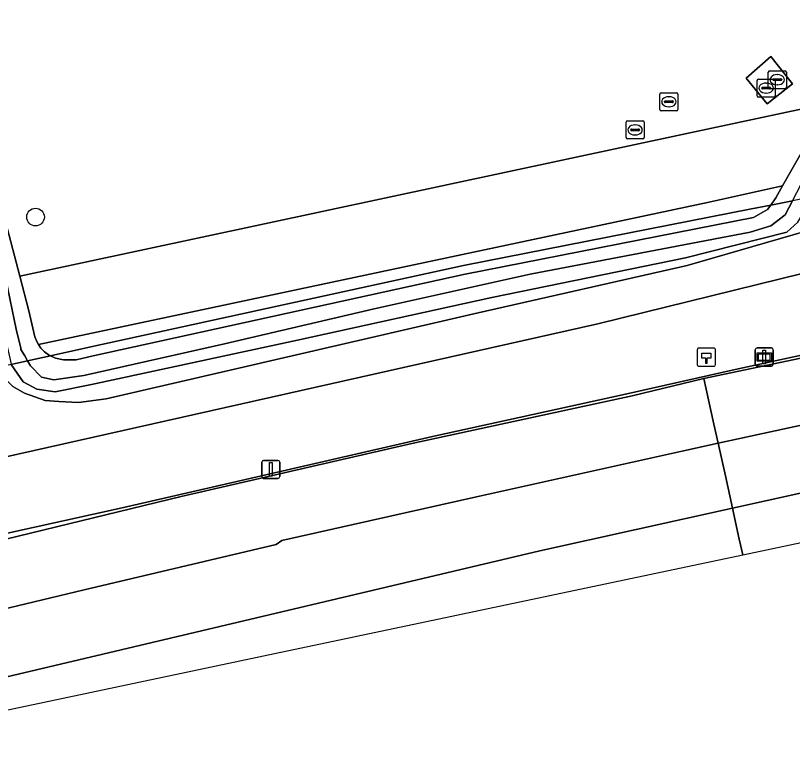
# Model space of a CAD drawing. Extents: x 162722 to 165104, y 384719 to 386284.
# Drawn here: x 164607.98 to 164650.99, y 385103.29 to 385144.79 of the extents above; entities that cross this region are included whole.
import ezdxf

# ---------------------------------------------------------------- set-up
doc = ezdxf.new("R2010")
doc.units = 0
for name, color, linetype in [('IMGEO_Berm_groen', 7, 'Continuous'), ('IMGEO_Berm_open', 7, 'Continuous'), ('IMGEO_Boom', 7, 'Continuous'), ('IMGEO_Gemengd_bos', 7, 'Continuous'), ('IMGEO_Grasland_overig', 7, 'Continuous'), ('IMGEO_Groenvoorziening', 7, 'Continuous'), ('IMGEO_Hectometerpaal', 7, 'Continuous'), ('IMGEO_Lichtmast', 7, 'Continuous'), ('IMGEO_Oever', 7, 'Continuous'), ('IMGEO_Rijbaan_regionaal_gesloten', 7, 'Continuous'), ('IMGEO_Rioolput', 7, 'Continuous'), ('IMGEO_Sloot', 7, 'Continuous'), ('IMGEO_Verkeersbord', 7, 'Continuous'), ('IMGEO_Voetpad_open', 7, 'Continuous'), ('IMGEO_Waterloop', 7, 'Continuous')]:
    doc.layers.add(name, color=color, linetype=linetype)

msp = doc.modelspace()

# ---------------------------------------------------------------- linework, layer by layer
at = {"layer": 'IMGEO_Berm_groen'}
msp.add_lwpolyline([(164690.541, 385137.56), (164670.88, 385134.026), (164654.066, 385131.131), (164640.214, 385127.724), (164606.445, 385120.144), (164607.374, 385116.102), (164613.878, 385117.545), (164623.199, 385119.683), (164631.059, 385121.484), (164638.716, 385123.178), (164641.746, 385123.841), (164647.823, 385125.199), (164654.388, 385126.618), (164660.811, 385127.996), (164666.072, 385129.101), (164673.274, 385130.689), (164685.408, 385133.216), (164693.719, 385134.891)], dxfattribs=at)
for points in [[(164648.835, 385133.605), (164649.613, 385134.06), (164649.785, 385134.301), (164648.73, 385134.094), (164632.774, 385130.962), (164612.157, 385126.447), (164609.911, 385125.954), (164610.202, 385125.823), (164610.634, 385125.739), (164611.346, 385125.726), (164612.272, 385125.961), (164632.875, 385130.472)], [(164654.066, 385131.131), (164652.754, 385131.275), (164652.336, 385131.913), (164652.187, 385133.094), (164651.726, 385132.861), (164645.158, 385130.96), (164633.589, 385128.344), (164613.003, 385123.579), (164611.465, 385123.376), (164610.378, 385123.425), (164609.613, 385123.476), (164608.469, 385123.891), (164607.829, 385124.252), (164607.454, 385124.621), (164606.997, 385125.315), (164602.789, 385124.391), (164603.074, 385123.047), (164605.666, 385123.686), (164606.445, 385120.144), (164640.214, 385127.724)]]:
    msp.add_lwpolyline(points, close=True, dxfattribs=at)
at = {"layer": 'IMGEO_Berm_open'}
msp.add_lwpolyline([(164654.388, 385126.618), (164647.823, 385125.199), (164641.746, 385123.841), (164638.716, 385123.178), (164631.059, 385121.484), (164623.199, 385119.683), (164613.878, 385117.545), (164607.374, 385116.102), (164605.322, 385115.526), (164604.772, 385115.396), (164604.827, 385115.173), (164607.349, 385115.787), (164607.445, 385115.81), (164617.15, 385118.176), (164629.928, 385121.105), (164642.115, 385123.751), (164646.085, 385124.702), (164655.683, 385126.706)], dxfattribs=at)
at = {"layer": 'IMGEO_Boom'}
msp.add_circle((164609.087, 385133.639), 0.489, dxfattribs=at)
at = {"layer": 'IMGEO_Gemengd_bos'}
msp.add_lwpolyline([(164650.441, 385135.357), (164651.479, 385137.179), (164652.391, 385138.564), (164654.312, 385140.212), (164645.151, 385138.257), (164608.214, 385130.374), (164608.725, 385128.438), (164609.04, 385127.012), (164609.182, 385126.72), (164609.26, 385126.591), (164646.281, 385134.449)], close=True, dxfattribs=at)
at = {"layer": 'IMGEO_Grasland_overig'}
msp.add_lwpolyline([(164607.444, 385130.2), (164608.018, 385127.439), (164608.266, 385126.378), (164608.282, 385126.311), (164608.489, 385125.951), (164608.647, 385125.677), (164609.911, 385125.954), (164609.861, 385125.977), (164609.58, 385126.179), (164609.382, 385126.389), (164609.26, 385126.591), (164609.182, 385126.72), (164609.04, 385127.012), (164608.725, 385128.438), (164608.214, 385130.374), (164607.028, 385134.87)], dxfattribs=at)
at = {"layer": 'IMGEO_Groenvoorziening'}
msp.add_lwpolyline([(164610.239, 385157.258), (164607.147, 385144.58), (164606.741, 385142.514), (164606.595, 385139.529), (164606.722, 385137.171), (164607.028, 385134.87), (164608.214, 385130.374), (164645.151, 385138.257), (164654.312, 385140.212), (164655.17, 385140.949), (164658.173, 385143.25), (164659.98, 385144.71), (164661.076, 385146.35)], dxfattribs=at)
for points in [[(164649.589, 385139.903), (164648.421, 385141.323), (164649.788, 385142.523), (164650.986, 385141.017)], [(164649.785, 385134.301), (164650.063, 385134.693), (164650.441, 385135.357), (164646.281, 385134.449), (164609.26, 385126.591), (164609.382, 385126.389), (164609.58, 385126.179), (164609.861, 385125.977), (164609.911, 385125.954), (164612.157, 385126.447), (164632.774, 385130.962), (164648.73, 385134.094)]]:
    msp.add_lwpolyline(points, close=True, dxfattribs=at)
at = {"layer": 'IMGEO_Hectometerpaal'}
for p, q in [((164645.721, 385126.296), (164645.721, 385125.455)), ((164645.721, 385126.296), (164645.721, 385125.455)), ((164646.637, 385126.38), (164645.796, 385126.38)), ((164646.637, 385126.38), (164645.796, 385126.38)), ((164646.721, 385125.464), (164646.721, 385126.305)), ((164646.721, 385125.464), (164646.721, 385126.305)), ((164645.805, 385125.38), (164646.646, 385125.38)), ((164645.805, 385125.38), (164646.646, 385125.38))]:
    msp.add_line(p, q, dxfattribs=at)
msp.add_lwpolyline([(164646.246, 385125.524), (164646.186, 385125.524), (164646.186, 385125.829), (164645.966, 385125.829), (164645.966, 385126.098), (164646.466, 385126.098), (164646.466, 385125.829), (164646.246, 385125.829), (164646.246, 385125.524)], dxfattribs=at)
for centre, start, end in [((164645.799, 385126.302), 92.4484, 184.2845), ((164645.799, 385126.302), 92.4484, 184.2845), ((164646.643, 385126.302), 2.4484, 94.2845), ((164646.643, 385126.302), 2.4484, 94.2845), ((164645.799, 385125.458), 182.4484, 274.2845), ((164645.799, 385125.458), 182.4484, 274.2845), ((164646.643, 385125.458), 272.4484, 4.2845), ((164646.643, 385125.458), 272.4484, 4.2845)]:
    msp.add_arc(centre, 0.0779, start, end, dxfattribs=at)
at = {"layer": 'IMGEO_Lichtmast'}
for p, q in [((164648.934, 385125.49), (164648.934, 385126.29)), ((164648.934, 385126.29), (164648.934, 385125.49)), ((164649.034, 385126.39), (164649.824, 385126.39)), ((164649.824, 385126.39), (164649.034, 385126.39)), ((164649.924, 385126.29), (164649.924, 385125.49)), ((164649.924, 385125.49), (164649.924, 385126.29)), ((164649.824, 385125.39), (164649.034, 385125.39)), ((164649.034, 385125.39), (164649.824, 385125.39)), ((164621.616, 385119.271), (164621.616, 385120.071)), ((164621.616, 385120.071), (164621.616, 385119.271)), ((164621.716, 385120.171), (164622.506, 385120.171)), ((164622.506, 385120.171), (164621.716, 385120.171)), ((164622.606, 385120.071), (164622.606, 385119.271)), ((164622.606, 385119.271), (164622.606, 385120.071)), ((164622.506, 385119.171), (164621.716, 385119.171)), ((164621.716, 385119.171), (164622.506, 385119.171))]:
    msp.add_line(p, q, dxfattribs=at)
for points in [[(164649.354, 385126.265), (164649.504, 385126.265), (164649.504, 385125.515), (164649.354, 385125.515), (164649.354, 385126.265)], [(164622.036, 385120.046), (164622.186, 385120.046), (164622.186, 385119.296), (164622.036, 385119.296), (164622.036, 385120.046)]]:
    msp.add_lwpolyline(points, dxfattribs=at)
for centre, start, end in [((164649.034, 385126.29), 90, 180), ((164649.034, 385126.29), 90, 180), ((164649.824, 385126.29), 0, 90), ((164649.824, 385126.29), 360, 90), ((164649.034, 385125.49), 180, 270), ((164649.034, 385125.49), 180, 270), ((164649.824, 385125.49), 270, 0), ((164649.824, 385125.49), 270, 0), ((164621.716, 385120.071), 90, 180), ((164621.716, 385120.071), 90, 180), ((164622.506, 385120.071), 0, 90), ((164622.506, 385120.071), 360, 90), ((164621.716, 385119.271), 180, 270), ((164621.716, 385119.271), 180, 270), ((164622.506, 385119.271), 270, 0), ((164622.506, 385119.271), 270, 0)]:
    msp.add_arc(centre, 0.1, start, end, dxfattribs=at)
at = {"layer": 'IMGEO_Oever'}
for points in [[(164661.076, 385146.35), (164659.98, 385144.71), (164658.173, 385143.25), (164655.17, 385140.949), (164654.312, 385140.212), (164652.391, 385138.564), (164651.479, 385137.179), (164650.441, 385135.357), (164650.063, 385134.693), (164649.785, 385134.301), (164650.993, 385134.539), (164651.466, 385135.458), (164651.558, 385135.6), (164652.803, 385137.525), (164654.644, 385139.53), (164660.143, 385143.888), (164661.045, 385144.87)], [(164651.28, 385133.36), (164650.685, 385132.8), (164645.073, 385131.382), (164634.351, 385129.189), (164623.584, 385126.815), (164612.195, 385124.367), (164610.166, 385123.955), (164609.153, 385124.115), (164608.401, 385124.516), (164607.748, 385125.48), (164606.997, 385125.315), (164607.454, 385124.621), (164607.829, 385124.252), (164608.469, 385123.891), (164609.613, 385123.476), (164610.378, 385123.425), (164611.465, 385123.376), (164613.003, 385123.579), (164633.589, 385128.344), (164645.158, 385130.96), (164651.726, 385132.861)]]:
    msp.add_lwpolyline(points, dxfattribs=at)
msp.add_lwpolyline([(164650.993, 385134.539), (164649.785, 385134.301), (164649.613, 385134.06), (164648.835, 385133.605), (164632.875, 385130.472), (164612.272, 385125.961), (164611.346, 385125.726), (164610.634, 385125.739), (164610.202, 385125.823), (164609.911, 385125.954), (164608.647, 385125.677), (164608.809, 385125.396), (164609.421, 385124.773), (164610.103, 385124.633), (164611.77, 385124.866), (164619.543, 385126.628), (164627.837, 385128.552), (164636.464, 385130.47), (164648.642, 385132.794), (164649.786, 385133.151), (164650.589, 385133.753)], close=True, dxfattribs=at)
at = {"layer": 'IMGEO_Rijbaan_regionaal_gesloten'}
for points in [[(164726.735, 385137.519), (164726.625, 385138.136), (164726.194, 385140.536), (164726.091, 385141.11), (164717.167, 385139.373), (164712.782, 385138.503), (164704.104, 385136.719), (164695.531, 385135.119), (164684.822, 385133.002), (164666.475, 385129.014), (164660.681, 385127.788), (164655.683, 385126.706), (164646.085, 385124.702), (164646.213, 385124.118), (164646.644, 385122.166), (164646.875, 385121.12), (164656.932, 385123.294), (164669.156, 385125.938), (164686.385, 385129.546), (164698.675, 385132.124), (164710.11, 385134.458)], [(164727.38, 385133.926), (164726.735, 385137.519), (164710.11, 385134.458), (164698.675, 385132.124), (164686.385, 385129.546), (164669.156, 385125.938), (164656.932, 385123.294), (164646.875, 385121.12), (164647.274, 385119.31), (164647.667, 385117.529), (164660.931, 385120.458), (164684.865, 385125.368), (164708.743, 385130.288), (164720.928, 385132.686)], [(164648.236, 385114.95), (164727.771, 385131.748), (164727.38, 385133.926), (164720.928, 385132.686), (164708.743, 385130.288), (164684.865, 385125.368), (164660.931, 385120.458), (164647.667, 385117.529), (164648.046, 385115.813)], [(164647.667, 385117.529), (164647.274, 385119.31), (164646.875, 385121.12), (164644.795, 385120.67), (164633.507, 385118.149), (164622.714, 385115.733), (164622.41, 385115.513), (164611.787, 385113.011), (164606.22, 385111.686), (164605.597, 385111.547), (164602.488, 385110.758), (164594.26, 385108.72), (164594.944, 385105.059), (164602.732, 385107.074), (164606.463, 385107.958), (164612.82, 385109.438), (164636.998, 385115.173)], [(164595.276, 385103.286), (164603.958, 385105.599), (164621.715, 385109.349), (164648.236, 385114.95), (164648.046, 385115.813), (164647.667, 385117.529), (164636.998, 385115.173), (164612.82, 385109.438), (164606.463, 385107.958), (164602.732, 385107.074), (164594.944, 385105.059)]]:
    msp.add_lwpolyline(points, close=True, dxfattribs=at)
msp.add_lwpolyline([(164606.22, 385111.686), (164611.787, 385113.011), (164622.41, 385115.513), (164622.714, 385115.733), (164633.507, 385118.149), (164644.795, 385120.67), (164646.875, 385121.12), (164646.644, 385122.166), (164646.213, 385124.118), (164646.085, 385124.702), (164642.115, 385123.751), (164629.928, 385121.105), (164617.15, 385118.176), (164607.445, 385115.81)], dxfattribs=at)
at = {"layer": 'IMGEO_Rioolput'}
for p, q in [((164649.65, 385140.812), (164649.65, 385141.664)), ((164649.725, 385141.738), (164650.577, 385141.738)), ((164650.651, 385141.664), (164650.651, 385140.812)), ((164649.032, 385140.35), (164649.032, 385141.202)), ((164649.107, 385141.276), (164649.959, 385141.276)), ((164649.909, 385141.232), (164649.909, 385141.244)), ((164650.347, 385141.195), (164649.949, 385141.195)), ((164649.952, 385141.281), (164650.35, 385141.281)), ((164650.033, 385141.202), (164650.033, 385140.35)), ((164650.138, 385141.518), (164650.163, 385141.518)), ((164650.393, 385141.244), (164650.393, 385141.232)), ((164649.291, 385140.77), (164649.291, 385140.782)), ((164649.729, 385140.733), (164649.331, 385140.733)), ((164649.334, 385140.819), (164649.732, 385140.819)), ((164649.52, 385141.056), (164649.545, 385141.056)), ((164650.577, 385140.738), (164649.725, 385140.738)), ((164649.775, 385140.782), (164649.775, 385140.77)), ((164650.161, 385140.958), (164650.136, 385140.958)), ((164643.651, 385139.593), (164643.651, 385140.445)), ((164643.726, 385140.519), (164644.578, 385140.519)), ((164644.139, 385140.299), (164644.164, 385140.299)), ((164644.652, 385140.445), (164644.652, 385139.593)), ((164649.959, 385140.276), (164649.107, 385140.276)), ((164649.543, 385140.496), (164649.518, 385140.496)), ((164643.91, 385140.013), (164643.91, 385140.025)), ((164644.348, 385139.976), (164643.95, 385139.976)), ((164643.953, 385140.062), (164644.351, 385140.062)), ((164644.394, 385140.025), (164644.394, 385140.013)), ((164644.578, 385139.519), (164643.726, 385139.519)), ((164644.162, 385139.739), (164644.137, 385139.739)), ((164641.775, 385138.034), (164641.775, 385138.886)), ((164641.85, 385138.96), (164642.702, 385138.96)), ((164642.263, 385138.74), (164642.288, 385138.74)), ((164642.776, 385138.886), (164642.776, 385138.034)), ((164642.034, 385138.454), (164642.034, 385138.466)), ((164642.472, 385138.417), (164642.074, 385138.417)), ((164642.077, 385138.503), (164642.475, 385138.503)), ((164642.286, 385138.18), (164642.261, 385138.18)), ((164642.518, 385138.466), (164642.518, 385138.454)), ((164642.702, 385137.96), (164641.85, 385137.96))]:
    msp.add_line(p, q, dxfattribs=at)
for points in [[(164649.65, 385140.812), (164649.65, 385141.664)], [(164649.725, 385141.738), (164650.577, 385141.738)], [(164650.651, 385141.664), (164650.651, 385140.812)], [(164649.032, 385140.35), (164649.032, 385141.202)], [(164649.107, 385141.276), (164649.959, 385141.276)], [(164650.033, 385141.202), (164650.033, 385140.35)], [(164650.577, 385140.738), (164649.725, 385140.738)], [(164643.651, 385139.593), (164643.651, 385140.445)], [(164643.726, 385140.519), (164644.578, 385140.519)], [(164644.652, 385140.445), (164644.652, 385139.593)], [(164649.959, 385140.276), (164649.107, 385140.276)], [(164644.578, 385139.519), (164643.726, 385139.519)], [(164641.775, 385138.034), (164641.775, 385138.886)], [(164641.85, 385138.96), (164642.702, 385138.96)], [(164642.776, 385138.886), (164642.776, 385138.034)], [(164642.702, 385137.96), (164641.85, 385137.96)]]:
    msp.add_lwpolyline(points, dxfattribs=at)
for centre, radius, start, end in [((164649.727, 385141.662), 0.0765, 91.552, 178.448), ((164649.727, 385141.662), 0.0765, 91.552, 178.448), ((164650.575, 385141.662), 0.0765, 1.552, 88.448), ((164650.575, 385141.662), 0.0765, 1.552, 88.448), ((164649.109, 385141.2), 0.0765, 91.552, 178.448), ((164649.109, 385141.2), 0.0765, 91.552, 178.448), ((164649.949, 385141.241), 0.0403, 85.8775, 175.7526), ((164649.946, 385141.231), 0.0366, 178.938, 274.7102), ((164649.957, 385141.2), 0.0765, 1.552, 88.448), ((164649.957, 385141.2), 0.0765, 1.552, 88.448), ((164650.35, 385141.238), 0.043, 264.8664, 352.4533), ((164650.354, 385141.243), 0.0386, 1.7309, 96.639), ((164649.331, 385140.779), 0.0403, 85.8775, 175.7526), ((164649.328, 385140.769), 0.0366, 178.938, 274.7102), ((164649.727, 385140.814), 0.0765, 181.552, 268.448), ((164649.727, 385140.814), 0.0765, 181.552, 268.448), ((164649.732, 385140.776), 0.043, 264.8664, 352.4533), ((164649.736, 385140.781), 0.0386, 1.7309, 96.639), ((164650.575, 385140.814), 0.0765, 271.552, 358.448), ((164650.575, 385140.814), 0.0765, 271.552, 358.448), ((164643.728, 385140.443), 0.0765, 91.552, 178.448), ((164643.728, 385140.443), 0.0765, 91.552, 178.448), ((164644.576, 385140.443), 0.0765, 1.552, 88.448), ((164644.576, 385140.443), 0.0765, 1.552, 88.448), ((164649.109, 385140.352), 0.0765, 181.552, 268.448), ((164649.109, 385140.352), 0.0765, 181.552, 268.448), ((164649.957, 385140.352), 0.0765, 271.552, 358.448), ((164649.957, 385140.352), 0.0765, 271.552, 358.448), ((164643.95, 385140.022), 0.0403, 85.8775, 175.7526), ((164643.947, 385140.012), 0.0366, 178.938, 274.7102), ((164644.351, 385140.019), 0.043, 264.8664, 352.4533), ((164644.355, 385140.024), 0.0386, 1.7309, 96.639), ((164643.728, 385139.595), 0.0765, 181.552, 268.448), ((164643.728, 385139.595), 0.0765, 181.552, 268.448), ((164644.576, 385139.595), 0.0765, 271.552, 358.448), ((164644.576, 385139.595), 0.0765, 271.552, 358.448), ((164641.852, 385138.884), 0.0765, 91.552, 178.448), ((164641.852, 385138.884), 0.0765, 91.552, 178.448), ((164642.7, 385138.884), 0.0765, 1.552, 88.448), ((164642.7, 385138.884), 0.0765, 1.552, 88.448), ((164642.074, 385138.463), 0.0403, 85.8775, 175.7526), ((164642.071, 385138.453), 0.0366, 178.938, 274.7102), ((164642.475, 385138.46), 0.043, 264.8664, 352.4533), ((164642.479, 385138.465), 0.0386, 1.7309, 96.639), ((164641.852, 385138.036), 0.0765, 181.552, 268.448), ((164641.852, 385138.036), 0.0765, 181.552, 268.448), ((164642.7, 385138.036), 0.0765, 271.552, 358.448), ((164642.7, 385138.036), 0.0765, 271.552, 358.448)]:
    msp.add_arc(centre, radius, start, end, dxfattribs=at)
for centre, major_axis, ratio, start_param, end_param in [((164650.137, 385141.238), (-0.387, 0.002), 0.722429, 4.712389, 7.853982), ((164650.162, 385141.238), (-0.39, 0.002), 0.717154, 1.570796, 4.712389), ((164649.519, 385140.776), (-0.387, 0.002), 0.722429, 4.712389, 7.853982), ((164649.544, 385140.776), (-0.39, 0.002), 0.717154, 1.570796, 4.712389), ((164644.138, 385140.019), (-0.387, 0.002), 0.722429, 4.712389, 7.853982), ((164644.163, 385140.019), (-0.39, 0.002), 0.717154, 1.570796, 4.712389), ((164642.262, 385138.46), (-0.387, 0.002), 0.722429, 4.712389, 7.853982), ((164642.287, 385138.46), (-0.39, 0.002), 0.717154, 1.570796, 4.712389)]:
    msp.add_ellipse(centre, major_axis=major_axis, ratio=ratio, start_param=start_param, end_param=end_param, dxfattribs=at)
at = {"layer": 'IMGEO_Sloot'}
msp.add_lwpolyline([(164652.105, 385134.757), (164650.993, 385134.539), (164650.589, 385133.753), (164649.786, 385133.151), (164648.642, 385132.794), (164636.464, 385130.47), (164627.837, 385128.552), (164619.543, 385126.628), (164611.77, 385124.866), (164610.103, 385124.633), (164609.421, 385124.773), (164608.809, 385125.396), (164608.647, 385125.677), (164607.748, 385125.48), (164608.401, 385124.516), (164609.153, 385124.115), (164610.166, 385123.955), (164612.195, 385124.367), (164623.584, 385126.815), (164634.351, 385129.189), (164645.073, 385131.382), (164650.685, 385132.8), (164651.28, 385133.36), (164651.94, 385134.424)], close=True, dxfattribs=at)
at = {"layer": 'IMGEO_Verkeersbord'}
for p, q in [((164648.934, 385125.49), (164648.934, 385126.29)), ((164648.934, 385126.29), (164648.934, 385125.49)), ((164649.034, 385126.39), (164649.824, 385126.39)), ((164649.824, 385126.39), (164649.034, 385126.39)), ((164649.924, 385126.29), (164649.924, 385125.49)), ((164649.924, 385125.49), (164649.924, 385126.29)), ((164649.824, 385125.39), (164649.034, 385125.39)), ((164649.034, 385125.39), (164649.824, 385125.39))]:
    msp.add_line(p, q, dxfattribs=at)
for points in [[(164649.035, 385126.122), (164649.823, 385126.122), (164649.823, 385125.658), (164649.035, 385125.658), (164649.035, 385126.122)], [(164649.1, 385126.057), (164649.1, 385125.723), (164649.758, 385125.723), (164649.758, 385126.057), (164649.1, 385126.057)]]:
    msp.add_lwpolyline(points, dxfattribs=at)
for centre, start, end in [((164649.034, 385126.29), 90, 180), ((164649.034, 385126.29), 90, 180), ((164649.824, 385126.29), 0, 90), ((164649.824, 385126.29), 360, 90), ((164649.034, 385125.49), 180, 270), ((164649.034, 385125.49), 180, 270), ((164649.824, 385125.49), 270, 0), ((164649.824, 385125.49), 270, 0)]:
    msp.add_arc(centre, 0.1, start, end, dxfattribs=at)
at = {"layer": 'IMGEO_Voetpad_open'}
msp.add_lwpolyline([(164650.986, 385141.017), (164649.788, 385142.523), (164648.421, 385141.323), (164649.589, 385139.903)], close=True, dxfattribs=at)
at = {"layer": 'IMGEO_Waterloop'}
msp.add_lwpolyline([(164607.748, 385125.48), (164608.647, 385125.677), (164608.489, 385125.951), (164608.282, 385126.311), (164608.266, 385126.378), (164608.018, 385127.439), (164607.444, 385130.2), (164606.476, 385134.853), (164606.109, 385138.151), (164605.97, 385141.496), (164607.278, 385150.862), (164608.16, 385154.587), (164609.09, 385157.165), (164608.747, 385157.337), (164607.816, 385155.246), (164607.12, 385152.811), (164605.234, 385141.657), (164605.536, 385138.387), (164605.933, 385135.261), (164606.832, 385130.063), (164607.306, 385127.323), (164607.569, 385126.228), (164607.684, 385125.75)], close=True, dxfattribs=at)

doc.saveas('drawing.dxf')
